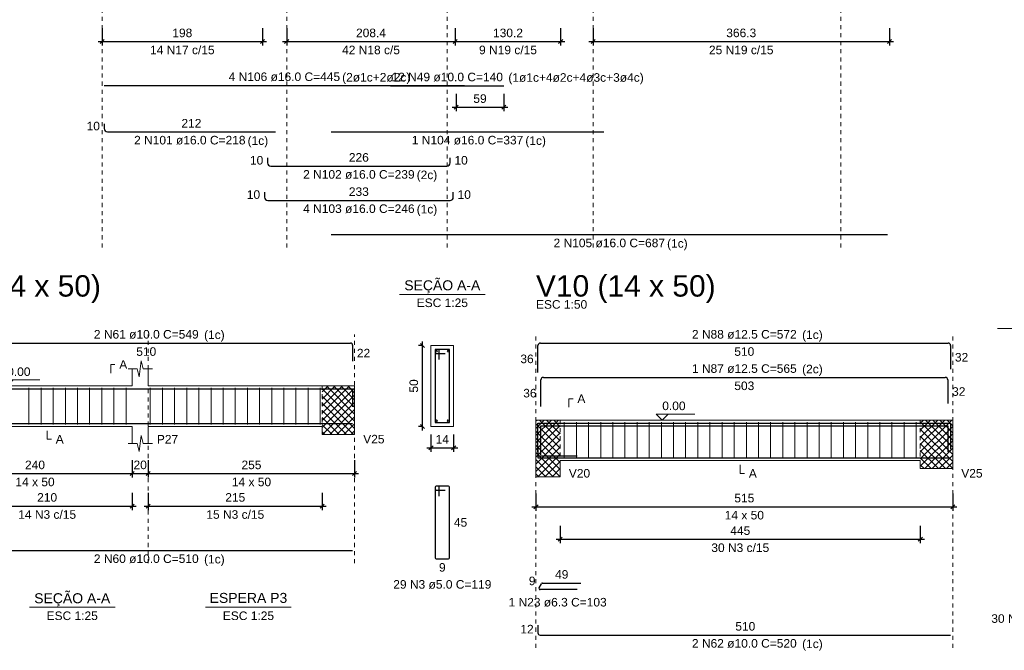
# Model space of a CAD drawing. Header units: millimetres. Extents: x 10 to 1250, y -62 to 528.
# Tile 857 of 909: x 871 to 895, y 98 to 113. Entities that reach past the tile are written whole.
import ezdxf

# ---------------------------------------------------------------- set-up
doc = ezdxf.new("R2010")
doc.units = ezdxf.units.MM
doc.header["$LTSCALE"] = 0.05
doc.linetypes.add('DOT', pattern=[6.35, 0, -6.35])
for name, color, linetype, lineweight in [('Descrição da armadura', 7, 'Continuous', 5), ('DT-Arm complementar', 5, 'Continuous', 5), ('DT-Barras na forma', 2, 'Continuous', 30), ('DT-Barras no corte', 5, 'Continuous', 5), ('DT-Barras rebatidas', 2, 'Continuous', 30), ('DT-Cotas', 9, 'Continuous', 5), ('DT-Forma', 5, 'Continuous', 5), ('DT-Hachura intersecção vigas', 9, 'Continuous', 5), ('DT-Pontilhado', 9, 'DOT', 5), ('DT-Textos', 7, 'Continuous', 5), ('DT-Título', 3, 'Continuous', 20), ('Textos armaduras', 7, 'Continuous', 5)]:
    doc.layers.add(name, color=color, linetype=linetype, lineweight=lineweight)
doc.styles.add('Arial', font='arial.ttf')
doc.styles.get("Standard").update_dxf_attribs({"font": 'arial.ttf'})
doc.dimstyles.new('UM_25.000000', dxfattribs={"dimtxt": 0.18, "dimasz": 0.1, "dimexe": 0.1, "dimexo": 0.2, "dimgap": 0, "dimtad": 1, "dimtih": 1, "dimtoh": 1, "dimdec": 1, "dimlfac": 25, "dimzin": 0, "dimdsep": 46, "dimtxsty": 'Standard', "dimcen": 0.09, "dimdle": 0.1, "dimadec": 1, "dimazin": 2, "dimtfac": 1, "dimtdec": 4, "dimtofl": 0, "dimtmove": 0, "dimatfit": 3, "dimfxl": 1, "dimtolj": 1, "dimarcsym": 0})
doc.dimstyles.new('UM_50.000000', dxfattribs={"dimtxt": 0.18, "dimasz": 0.1, "dimexe": 0.1, "dimexo": 0.2, "dimgap": 0.1, "dimtad": 1, "dimdec": 1, "dimlfac": 50, "dimzin": 0, "dimdsep": 46, "dimtxsty": 'Standard', "dimblk": 'OBLIQUE', "dimcen": 0.09, "dimdle": 0.1, "dimadec": 1, "dimazin": 2, "dimtfac": 1, "dimtdec": 1, "dimtofl": 0, "dimtmove": 0, "dimatfit": 3, "dimldrblk": 'OBLIQUE', "dimfxl": 1, "dimtolj": 1, "dimarcsym": 1})
pattern_1 = [(45, (770.54189, 49.59845), (-0.08838835, 0.08838835), []), (135, (770.54189, 49.59845), (-0.08838835, -0.08838835), [])]

# ---------------------------------------------------------------- blocks, each defined once
blk = doc.blocks.new('_Oblique')
at = {"color": 0, "linetype": 'ByBlock', "lineweight": -2}
blk.add_line((-0.5, -0.5), (0.5, 0.5), dxfattribs=at)
blk = doc.blocks.new('*D1150')
at = {"layer": 'Defpoints', "color": 0, "transparency": 16777216}
for p in [(868.751, 102.609), (873.551, 102.609), (873.551, 102.08)]:
    blk.add_point(p, dxfattribs=at)
at = {"layer": 'DT-Cotas', "color": 0, "lineweight": -2, "transparency": 16777216}
for p, q in [((868.751, 102.409), (868.751, 101.98)), ((873.551, 102.409), (873.551, 101.98)), ((868.651, 102.08), (873.651, 102.08))]:
    blk.add_line(p, q, dxfattribs=at)
at = {"layer": 'DT-Cotas', "color": 0, "lineweight": -2, "transparency": 16777216, "xscale": 0.1, "yscale": 0.1, "zscale": 0.1, "rotation": 180}
blk.add_blockref('_Oblique', (868.751, 102.08), dxfattribs=at)
at = {"layer": 'DT-Cotas', "color": 0, "lineweight": -2, "transparency": 16777216, "xscale": 0.1, "yscale": 0.1, "zscale": 0.1}
blk.add_blockref('_Oblique', (873.551, 102.08), dxfattribs=at)
at = {"layer": 'DT-Cotas', "transparency": 16777216, "insert": (871.151, 102.291), "char_height": 0.2118, "attachment_point": 5, "rotation": 0.0057, "style": 'Arial'}
blk.add_mtext('\\A1;240', dxfattribs=at)
blk = doc.blocks.new('*D1151')
at = {"layer": 'Defpoints', "color": 0, "transparency": 16777216}
for p in [(873.551, 102.609), (873.951, 102.609), (873.951, 102.08)]:
    blk.add_point(p, dxfattribs=at)
at = {"layer": 'DT-Cotas', "color": 0, "lineweight": -2, "transparency": 16777216}
for p, q in [((873.551, 102.409), (873.551, 101.98)), ((873.951, 102.409), (873.951, 101.98)), ((873.451, 102.08), (874.051, 102.08))]:
    blk.add_line(p, q, dxfattribs=at)
at = {"layer": 'DT-Cotas', "color": 0, "lineweight": -2, "transparency": 16777216, "xscale": 0.1, "yscale": 0.1, "zscale": 0.1, "rotation": 180}
blk.add_blockref('_Oblique', (873.551, 102.08), dxfattribs=at)
at = {"layer": 'DT-Cotas', "color": 0, "lineweight": -2, "transparency": 16777216, "xscale": 0.1, "yscale": 0.1, "zscale": 0.1}
blk.add_blockref('_Oblique', (873.951, 102.08), dxfattribs=at)
at = {"layer": 'DT-Cotas', "transparency": 16777216, "insert": (873.751, 102.291), "char_height": 0.2118, "attachment_point": 5, "rotation": 0.0057, "style": 'Arial'}
blk.add_mtext('\\A1;20', dxfattribs=at)
blk = doc.blocks.new('*D1152')
at = {"layer": 'Defpoints', "color": 0, "transparency": 16777216}
for p in [(873.951, 102.609), (879.051, 102.609), (879.051, 102.08)]:
    blk.add_point(p, dxfattribs=at)
at = {"layer": 'DT-Cotas', "color": 0, "lineweight": -2, "transparency": 16777216}
for p, q in [((873.951, 102.409), (873.951, 101.98)), ((879.051, 102.409), (879.051, 101.98)), ((873.851, 102.08), (879.151, 102.08))]:
    blk.add_line(p, q, dxfattribs=at)
at = {"layer": 'DT-Cotas', "color": 0, "lineweight": -2, "transparency": 16777216, "xscale": 0.1, "yscale": 0.1, "zscale": 0.1, "rotation": 180}
blk.add_blockref('_Oblique', (873.951, 102.08), dxfattribs=at)
at = {"layer": 'DT-Cotas', "color": 0, "lineweight": -2, "transparency": 16777216, "xscale": 0.1, "yscale": 0.1, "zscale": 0.1}
blk.add_blockref('_Oblique', (879.051, 102.08), dxfattribs=at)
at = {"layer": 'DT-Cotas', "transparency": 16777216, "insert": (876.501, 102.291), "char_height": 0.2118, "attachment_point": 5, "rotation": 0.0057, "style": 'Arial'}
blk.add_mtext('\\A1;255', dxfattribs=at)
blk = doc.blocks.new('*D1153')
at = {"layer": 'Defpoints', "color": 0, "transparency": 16777216}
for p in [(869.351, 101.804), (873.551, 101.804), (873.551, 101.275)]:
    blk.add_point(p, dxfattribs=at)
at = {"layer": 'DT-Cotas', "color": 0, "lineweight": -2, "transparency": 16777216}
for p, q in [((869.351, 101.604), (869.351, 101.175)), ((873.551, 101.604), (873.551, 101.175)), ((869.251, 101.275), (873.651, 101.275))]:
    blk.add_line(p, q, dxfattribs=at)
at = {"layer": 'DT-Cotas', "color": 0, "lineweight": -2, "transparency": 16777216, "xscale": 0.1, "yscale": 0.1, "zscale": 0.1, "rotation": 180}
blk.add_blockref('_Oblique', (869.351, 101.275), dxfattribs=at)
at = {"layer": 'DT-Cotas', "color": 0, "lineweight": -2, "transparency": 16777216, "xscale": 0.1, "yscale": 0.1, "zscale": 0.1}
blk.add_blockref('_Oblique', (873.551, 101.275), dxfattribs=at)
at = {"layer": 'DT-Cotas', "transparency": 16777216, "insert": (871.451, 101.487), "char_height": 0.2118, "attachment_point": 5, "rotation": 0.0057, "style": 'Arial'}
blk.add_mtext('\\A1;210', dxfattribs=at)
blk = doc.blocks.new('*D1154')
at = {"layer": 'Defpoints', "color": 0, "transparency": 16777216}
for p in [(873.951, 101.804), (878.251, 101.804), (878.251, 101.275)]:
    blk.add_point(p, dxfattribs=at)
at = {"layer": 'DT-Cotas', "color": 0, "lineweight": -2, "transparency": 16777216}
for p, q in [((873.951, 101.604), (873.951, 101.175)), ((878.251, 101.604), (878.251, 101.175)), ((873.851, 101.275), (878.351, 101.275))]:
    blk.add_line(p, q, dxfattribs=at)
at = {"layer": 'DT-Cotas', "color": 0, "lineweight": -2, "transparency": 16777216, "xscale": 0.1, "yscale": 0.1, "zscale": 0.1, "rotation": 180}
blk.add_blockref('_Oblique', (873.951, 101.275), dxfattribs=at)
at = {"layer": 'DT-Cotas', "color": 0, "lineweight": -2, "transparency": 16777216, "xscale": 0.1, "yscale": 0.1, "zscale": 0.1}
blk.add_blockref('_Oblique', (878.251, 101.275), dxfattribs=at)
at = {"layer": 'DT-Cotas', "transparency": 16777216, "insert": (876.101, 101.487), "char_height": 0.2118, "attachment_point": 5, "rotation": 0.0057, "style": 'Arial'}
blk.add_mtext('\\A1;215', dxfattribs=at)
blk = doc.blocks.new('*D1142')
at = {"layer": 'Defpoints', "color": 0, "transparency": 16777216}
for p in [(880.727, 105.244), (880.939, 105.244), (880.939, 103.244)]:
    blk.add_point(p, dxfattribs=at)
at = {"layer": 'DT-Cotas', "color": 0, "lineweight": -2, "transparency": 16777216}
for p, q in [((880.739, 105.244), (880.627, 105.244)), ((880.727, 103.144), (880.727, 105.344)), ((880.739, 103.244), (880.627, 103.244))]:
    blk.add_line(p, q, dxfattribs=at)
at = {"layer": 'DT-Cotas', "color": 0, "lineweight": -2, "transparency": 16777216, "xscale": 0.1, "yscale": 0.1, "zscale": 0.1}
for p, rotation in [((880.727, 105.244), 90), ((880.727, 103.244), 270)]:
    blk.add_blockref('_Oblique', p, dxfattribs=dict(at, rotation=rotation))
at = {"layer": 'DT-Cotas', "transparency": 16777216, "insert": (880.515, 104.244), "char_height": 0.2118, "attachment_point": 5, "rotation": 90, "style": 'Arial'}
blk.add_mtext('\\A1;50', dxfattribs=at)
blk = doc.blocks.new('*D1143')
at = {"layer": 'Defpoints', "color": 0, "transparency": 16777216}
for p in [(880.939, 103.244), (881.499, 103.244), (881.499, 102.715)]:
    blk.add_point(p, dxfattribs=at)
at = {"layer": 'DT-Cotas', "color": 0, "lineweight": -2, "transparency": 16777216}
for p, q in [((880.939, 103.044), (880.939, 102.615)), ((881.499, 103.044), (881.499, 102.615)), ((880.839, 102.715), (881.599, 102.715))]:
    blk.add_line(p, q, dxfattribs=at)
at = {"layer": 'DT-Cotas', "color": 0, "lineweight": -2, "transparency": 16777216, "xscale": 0.1, "yscale": 0.1, "zscale": 0.1, "rotation": 180}
blk.add_blockref('_Oblique', (880.939, 102.715), dxfattribs=at)
at = {"layer": 'DT-Cotas', "color": 0, "lineweight": -2, "transparency": 16777216, "xscale": 0.1, "yscale": 0.1, "zscale": 0.1}
blk.add_blockref('_Oblique', (881.499, 102.715), dxfattribs=at)
at = {"layer": 'DT-Cotas', "transparency": 16777216, "insert": (881.219, 102.927), "char_height": 0.2118, "attachment_point": 5, "rotation": 0.0057, "style": 'Arial'}
blk.add_mtext('\\A1;14', dxfattribs=at)
blk = doc.blocks.new('*D1144')
at = {"layer": 'Defpoints', "color": 0, "transparency": 16777216}
for p in [(883.534, 101.788), (893.834, 101.788), (893.834, 101.258)]:
    blk.add_point(p, dxfattribs=at)
at = {"layer": 'DT-Cotas', "color": 0, "lineweight": -2, "transparency": 16777216}
for p, q in [((883.534, 101.588), (883.534, 101.158)), ((893.834, 101.588), (893.834, 101.158)), ((883.434, 101.258), (893.934, 101.258))]:
    blk.add_line(p, q, dxfattribs=at)
at = {"layer": 'DT-Cotas', "color": 0, "lineweight": -2, "transparency": 16777216, "xscale": 0.1, "yscale": 0.1, "zscale": 0.1, "rotation": 180}
blk.add_blockref('_Oblique', (883.534, 101.258), dxfattribs=at)
at = {"layer": 'DT-Cotas', "color": 0, "lineweight": -2, "transparency": 16777216, "xscale": 0.1, "yscale": 0.1, "zscale": 0.1}
blk.add_blockref('_Oblique', (893.834, 101.258), dxfattribs=at)
at = {"layer": 'DT-Cotas', "transparency": 16777216, "insert": (888.684, 101.47), "char_height": 0.2118, "attachment_point": 5, "rotation": 0.0057, "style": 'Arial'}
blk.add_mtext('\\A1;515', dxfattribs=at)
blk = doc.blocks.new('*D1145')
at = {"layer": 'Defpoints', "color": 0, "transparency": 16777216}
for p in [(884.134, 100.983), (893.034, 100.983), (893.034, 100.454)]:
    blk.add_point(p, dxfattribs=at)
at = {"layer": 'DT-Cotas', "color": 0, "lineweight": -2, "transparency": 16777216}
for p, q in [((884.134, 100.783), (884.134, 100.354)), ((893.034, 100.783), (893.034, 100.354)), ((884.034, 100.454), (893.134, 100.454))]:
    blk.add_line(p, q, dxfattribs=at)
at = {"layer": 'DT-Cotas', "color": 0, "lineweight": -2, "transparency": 16777216, "xscale": 0.1, "yscale": 0.1, "zscale": 0.1, "rotation": 180}
blk.add_blockref('_Oblique', (884.134, 100.454), dxfattribs=at)
at = {"layer": 'DT-Cotas', "color": 0, "lineweight": -2, "transparency": 16777216, "xscale": 0.1, "yscale": 0.1, "zscale": 0.1}
blk.add_blockref('_Oblique', (893.034, 100.454), dxfattribs=at)
at = {"layer": 'DT-Cotas', "transparency": 16777216, "insert": (888.584, 100.665), "char_height": 0.2118, "attachment_point": 5, "rotation": 0.0057, "style": 'Arial'}
blk.add_mtext('\\A1;445', dxfattribs=at)
blk = doc.blocks.new('*D1320')
at = {"layer": 'Defpoints', "color": 0, "transparency": 16777216}
for p in [(872.812, 113.29), (876.772, 113.29), (876.772, 112.761)]:
    blk.add_point(p, dxfattribs=at)
at = {"layer": 'DT-Cotas', "color": 0, "lineweight": -2, "transparency": 16777216}
for p, q in [((872.812, 113.09), (872.812, 112.661)), ((876.772, 113.09), (876.772, 112.661)), ((872.712, 112.761), (876.872, 112.761))]:
    blk.add_line(p, q, dxfattribs=at)
at = {"layer": 'DT-Cotas', "color": 0, "lineweight": -2, "transparency": 16777216, "xscale": 0.1, "yscale": 0.1, "zscale": 0.1, "rotation": 180}
blk.add_blockref('_Oblique', (872.812, 112.761), dxfattribs=at)
at = {"layer": 'DT-Cotas', "color": 0, "lineweight": -2, "transparency": 16777216, "xscale": 0.1, "yscale": 0.1, "zscale": 0.1}
blk.add_blockref('_Oblique', (876.772, 112.761), dxfattribs=at)
at = {"layer": 'DT-Cotas', "transparency": 16777216, "insert": (874.792, 112.972), "char_height": 0.2118, "attachment_point": 5, "rotation": 0.0057, "style": 'Arial'}
blk.add_mtext('\\A1;198', dxfattribs=at)
blk = doc.blocks.new('*D1321')
at = {"layer": 'Defpoints', "color": 0, "transparency": 16777216}
for p in [(877.372, 113.29), (881.54, 113.29), (881.54, 112.761)]:
    blk.add_point(p, dxfattribs=at)
at = {"layer": 'DT-Cotas', "color": 0, "lineweight": -2, "transparency": 16777216}
for p, q in [((877.372, 113.09), (877.372, 112.661)), ((881.54, 113.09), (881.54, 112.661)), ((877.272, 112.761), (881.64, 112.761))]:
    blk.add_line(p, q, dxfattribs=at)
at = {"layer": 'DT-Cotas', "color": 0, "lineweight": -2, "transparency": 16777216, "xscale": 0.1, "yscale": 0.1, "zscale": 0.1, "rotation": 180}
blk.add_blockref('_Oblique', (877.372, 112.761), dxfattribs=at)
at = {"layer": 'DT-Cotas', "color": 0, "lineweight": -2, "transparency": 16777216, "xscale": 0.1, "yscale": 0.1, "zscale": 0.1}
blk.add_blockref('_Oblique', (881.54, 112.761), dxfattribs=at)
at = {"layer": 'DT-Cotas', "transparency": 16777216, "insert": (879.456, 112.972), "char_height": 0.2118, "attachment_point": 5, "rotation": 0.0057, "style": 'Arial'}
blk.add_mtext('\\A1;208.4', dxfattribs=at)
blk = doc.blocks.new('*D1326')
at = {"layer": 'Defpoints', "color": 0, "transparency": 16777216}
for p in [(881.54, 113.29), (884.144, 113.29), (884.144, 112.761)]:
    blk.add_point(p, dxfattribs=at)
at = {"layer": 'DT-Cotas', "color": 0, "lineweight": -2, "transparency": 16777216}
for p, q in [((881.54, 113.09), (881.54, 112.661)), ((884.144, 113.09), (884.144, 112.661)), ((881.44, 112.761), (884.244, 112.761))]:
    blk.add_line(p, q, dxfattribs=at)
at = {"layer": 'DT-Cotas', "color": 0, "lineweight": -2, "transparency": 16777216, "xscale": 0.1, "yscale": 0.1, "zscale": 0.1, "rotation": 180}
blk.add_blockref('_Oblique', (881.54, 112.761), dxfattribs=at)
at = {"layer": 'DT-Cotas', "color": 0, "lineweight": -2, "transparency": 16777216, "xscale": 0.1, "yscale": 0.1, "zscale": 0.1}
blk.add_blockref('_Oblique', (884.144, 112.761), dxfattribs=at)
at = {"layer": 'DT-Cotas', "transparency": 16777216, "insert": (882.842, 112.972), "char_height": 0.2118, "attachment_point": 5, "rotation": 0.0057, "style": 'Arial'}
blk.add_mtext('\\A1;130.2', dxfattribs=at)
blk = doc.blocks.new('*D1327')
at = {"layer": 'Defpoints', "color": 0, "transparency": 16777216}
for p in [(884.944, 113.29), (892.269, 113.29), (892.269, 112.761)]:
    blk.add_point(p, dxfattribs=at)
at = {"layer": 'DT-Cotas', "color": 0, "lineweight": -2, "transparency": 16777216}
for p, q in [((884.944, 113.09), (884.944, 112.661)), ((892.269, 113.09), (892.269, 112.661)), ((884.844, 112.761), (892.369, 112.761))]:
    blk.add_line(p, q, dxfattribs=at)
at = {"layer": 'DT-Cotas', "color": 0, "lineweight": -2, "transparency": 16777216, "xscale": 0.1, "yscale": 0.1, "zscale": 0.1, "rotation": 180}
blk.add_blockref('_Oblique', (884.944, 112.761), dxfattribs=at)
at = {"layer": 'DT-Cotas', "color": 0, "lineweight": -2, "transparency": 16777216, "xscale": 0.1, "yscale": 0.1, "zscale": 0.1}
blk.add_blockref('_Oblique', (892.269, 112.761), dxfattribs=at)
at = {"layer": 'DT-Cotas', "transparency": 16777216, "insert": (888.607, 112.972), "char_height": 0.2118, "attachment_point": 5, "rotation": 0.0057, "style": 'Arial'}
blk.add_mtext('\\A1;366.3', dxfattribs=at)
blk = doc.blocks.new('*D1328')
at = {"layer": 'Defpoints', "color": 0, "transparency": 16777216}
for p in [(881.56, 111.666), (882.74, 111.666), (882.74, 111.136)]:
    blk.add_point(p, dxfattribs=at)
at = {"layer": 'DT-Cotas', "color": 0, "lineweight": -2, "transparency": 16777216}
for p, q in [((881.56, 111.466), (881.56, 111.036)), ((882.74, 111.466), (882.74, 111.036)), ((881.46, 111.136), (882.84, 111.136))]:
    blk.add_line(p, q, dxfattribs=at)
at = {"layer": 'DT-Cotas', "color": 0, "lineweight": -2, "transparency": 16777216, "xscale": 0.1, "yscale": 0.1, "zscale": 0.1, "rotation": 180}
blk.add_blockref('_Oblique', (881.56, 111.136), dxfattribs=at)
at = {"layer": 'DT-Cotas', "color": 0, "lineweight": -2, "transparency": 16777216, "xscale": 0.1, "yscale": 0.1, "zscale": 0.1}
blk.add_blockref('_Oblique', (882.74, 111.136), dxfattribs=at)
at = {"layer": 'DT-Cotas', "transparency": 16777216, "insert": (882.15, 111.348), "char_height": 0.2118, "attachment_point": 5, "rotation": 0.0057, "style": 'Arial'}
blk.add_mtext('\\A1;59', dxfattribs=at)

msp = doc.modelspace()

# ---------------------------------------------------------------- hatches: boundary and pattern name
at = {"layer": 'DT-Hachura intersecção vigas', "linetype": 'Continuous'}
h = msp.add_hatch(dxfattribs=at)
h.set_pattern_fill('ANSI37', color=256, style=0)
h.set_pattern_definition(pattern_1)
h.paths.add_polyline_path([(879.0515, 103.0444), (879.0515, 103.2444), (879.0515, 104.2444), (878.2515, 104.2444), (878.2515, 103.2444), (878.2515, 103.0444), (879.0515, 103.0444)])
h = msp.add_hatch(dxfattribs=at)
h.set_pattern_fill('ANSI37', color=256, style=0)
h.set_pattern_definition(pattern_1)
h.paths.add_polyline_path([(884.1338, 101.9997), (884.1338, 102.3997), (884.1338, 103.3997), (883.5338, 103.3997), (883.5338, 102.3997), (883.5338, 101.9997), (884.1338, 101.9997)])
h = msp.add_hatch(dxfattribs=at)
h.set_pattern_fill('ANSI37', color=256, style=0)
h.set_pattern_definition(pattern_1)
h.paths.add_polyline_path([(893.8338, 102.1997), (893.8338, 102.3997), (893.8338, 103.3997), (893.0338, 103.3997), (893.0338, 102.3997), (893.0338, 102.1997), (893.8338, 102.1997)])

# ---------------------------------------------------------------- linework, layer by layer
at = {"layer": 'DT-Arm complementar'}
for p, q in [((871.0015, 103.2944), (871.0015, 104.1944)), ((871.3015, 103.2944), (871.3015, 104.1944)), ((871.6015, 103.2944), (871.6015, 104.1944)), ((871.9015, 103.2944), (871.9015, 104.1944)), ((872.2015, 103.2944), (872.2015, 104.1944)), ((872.5015, 103.2944), (872.5015, 104.1944)), ((872.8015, 103.2944), (872.8015, 104.1944)), ((873.1015, 103.2944), (873.1015, 104.1944)), ((873.4015, 103.2944), (873.4015, 104.1944)), ((874.0015, 103.2944), (874.0015, 104.1944)), ((874.3015, 103.2944), (874.3015, 104.1944)), ((874.6015, 103.2944), (874.6015, 104.1944)), ((874.9015, 103.2944), (874.9015, 104.1944)), ((875.2015, 103.2944), (875.2015, 104.1944)), ((875.5015, 103.2944), (875.5015, 104.1944)), ((875.8015, 103.2944), (875.8015, 104.1944)), ((876.1015, 103.2944), (876.1015, 104.1944)), ((876.4015, 103.2944), (876.4015, 104.1944)), ((876.7015, 103.2944), (876.7015, 104.1944)), ((877.0015, 103.2944), (877.0015, 104.1944)), ((877.3015, 103.2944), (877.3015, 104.1944)), ((877.6015, 103.2944), (877.6015, 104.1944)), ((877.9015, 103.2944), (877.9015, 104.1944)), ((878.2015, 103.2944), (878.2015, 104.1944)), ((884.2338, 102.4497), (884.2338, 103.3497)), ((884.5338, 102.4497), (884.5338, 103.3497)), ((884.8338, 102.4497), (884.8338, 103.3497)), ((885.1338, 102.4497), (885.1338, 103.3497)), ((885.4338, 102.4497), (885.4338, 103.3497)), ((885.7338, 102.4497), (885.7338, 103.3497)), ((886.0338, 102.4497), (886.0338, 103.3497)), ((886.3338, 102.4497), (886.3338, 103.3497)), ((886.6338, 102.4497), (886.6338, 103.3497)), ((886.9338, 102.4497), (886.9338, 103.3497)), ((887.2338, 102.4497), (887.2338, 103.3497)), ((887.5338, 102.4497), (887.5338, 103.3497)), ((887.8338, 102.4497), (887.8338, 103.3497)), ((888.1338, 102.4497), (888.1338, 103.3497)), ((888.4338, 102.4497), (888.4338, 103.3497)), ((888.7338, 102.4497), (888.7338, 103.3497)), ((889.0338, 102.4497), (889.0338, 103.3497)), ((889.3338, 102.4497), (889.3338, 103.3497)), ((889.6338, 102.4497), (889.6338, 103.3497)), ((889.9338, 102.4497), (889.9338, 103.3497)), ((890.2338, 102.4497), (890.2338, 103.3497)), ((890.5338, 102.4497), (890.5338, 103.3497)), ((890.8338, 102.4497), (890.8338, 103.3497)), ((891.1338, 102.4497), (891.1338, 103.3497)), ((891.4338, 102.4497), (891.4338, 103.3497)), ((891.7338, 102.4497), (891.7338, 103.3497)), ((892.0338, 102.4497), (892.0338, 103.3497)), ((892.3338, 102.4497), (892.3338, 103.3497)), ((892.6338, 102.4497), (892.6338, 103.3497)), ((892.9338, 102.4497), (892.9338, 103.3497))]:
    msp.add_line(p, q, dxfattribs=at)
at = {"layer": 'DT-Barras na forma'}
for p, q in [((881.1391, 105.1444), (881.0391, 105.1444)), ((881.0391, 105.1444), (881.0391, 103.3444)), ((881.3991, 105.1444), (881.0391, 105.1444)), ((881.0391, 105.1444), (881.0391, 105.0444)), ((881.1391, 104.8944), (881.1391, 105.1444)), ((881.3991, 103.3444), (881.3991, 105.1444)), ((881.0391, 105.0444), (881.2891, 105.0444)), ((881.0391, 103.3444), (881.3991, 103.3444)), ((883.5838, 102.5201), (884.5541, 102.5201))]:
    msp.add_line(p, q, dxfattribs=at)
for points in [[(868.8015, 103.7285), (868.8015, 104.1744), (879.0015, 104.1744), (879.0015, 103.7285)], [(868.8015, 103.3144), (879.0015, 103.3144)], [(883.5838, 102.603), (883.5838, 103.3272), (893.7838, 103.3272), (893.7838, 102.6823)], [(883.6544, 102.538), (883.6544, 103.2622), (893.7132, 103.2622), (893.7132, 102.6173)], [(883.5838, 102.7097), (883.5838, 102.4697), (893.7838, 102.4697)]]:
    msp.add_lwpolyline(points, dxfattribs=at)
at = {"layer": 'DT-Barras no corte'}
for centre in [(881.0791, 105.1044), (881.3591, 105.1044), (881.0791, 103.3844), (881.3591, 103.3844)]:
    msp.add_circle(centre, 0.02, dxfattribs=at)
at = {"layer": 'DT-Barras rebatidas'}
for p, q in [((872.8624, 111.6717), (881.7676, 111.6717)), ((879.9404, 111.6657), (882.7404, 111.6657)), ((872.8624, 110.7279), (872.8624, 110.6079)), ((872.9424, 110.5279), (877.0924, 110.5279)), ((878.473, 110.5279), (885.2118, 110.5279)), ((876.9, 109.8807), (876.9, 109.7607)), ((881.4128, 109.7607), (881.4128, 109.8807)), ((876.98, 109.6807), (881.3328, 109.6807)), ((876.8224, 109.0335), (876.8224, 108.9135)), ((881.4904, 108.9135), (881.4904, 109.0335)), ((876.9024, 108.8335), (881.4104, 108.8335)), ((878.473, 107.9863), (892.2194, 107.9863)), ((868.8515, 105.304), (878.9515, 105.304)), ((879.0015, 105.254), (879.0015, 104.8581)), ((883.5838, 104.5798), (883.5838, 105.2415)), ((883.6463, 105.304), (893.7213, 105.304)), ((893.7838, 105.2415), (893.7838, 104.6591)), ((883.7169, 104.4568), (893.6507, 104.4568)), ((883.6544, 103.7326), (883.6544, 104.3943)), ((893.7132, 104.3943), (893.7132, 103.8119)), ((881.0391, 101.7377), (881.0391, 99.9977)), ((881.0391, 101.7377), (881.0391, 101.6977)), ((881.1091, 101.7677), (881.0691, 101.7677)), ((881.3691, 101.7677), (881.0691, 101.7677)), ((881.1391, 101.5177), (881.1391, 101.7377)), ((881.3991, 99.9977), (881.3991, 101.7377)), ((881.0691, 101.6677), (881.2891, 101.6677)), ((868.8015, 100.1798), (879.0015, 100.1798)), ((881.0691, 99.9677), (881.3691, 99.9677)), ((883.6111, 99.2567), (883.6673, 99.354)), ((883.6946, 99.3698), (884.6467, 99.3698)), ((884.5541, 99.2094), (883.6383, 99.2094)), ((883.5838, 98.3263), (883.5838, 98.1363)), ((883.6338, 98.0863), (893.7838, 98.0863))]:
    msp.add_line(p, q, dxfattribs=at)
for centre, radius, start, end in [((872.9424, 110.6079), 0.08, 180, 270), ((876.98, 109.7607), 0.08, 180, 270), ((881.3328, 109.7607), 0.08, 270, 0), ((876.9024, 108.9135), 0.08, 180, 270), ((881.4104, 108.9135), 0.08, 270, 0), ((878.9515, 105.254), 0.05, 0, 90), ((883.6463, 105.2415), 0.0625, 90, 180), ((893.7213, 105.2415), 0.0625, 0, 90), ((883.7169, 104.3943), 0.0625, 90, 180), ((893.6507, 104.3943), 0.0625, 0, 90), ((881.0691, 101.7377), 0.03, 90, 180), ((881.0691, 101.7377), 0.03, 90, 180), ((881.1091, 101.7377), 0.03, 0, 90), ((881.3691, 101.7377), 0.03, 0, 90), ((881.0691, 101.6977), 0.03, 180, 270), ((881.0691, 99.9977), 0.03, 180, 270), ((881.3691, 99.9977), 0.03, 270, 0), ((883.6946, 99.3383), 0.0315, 90, 150), ((883.6383, 99.2409), 0.0315, 150, 270), ((883.6338, 98.1363), 0.05, 180, 270)]:
    msp.add_arc(centre, radius, start, end, dxfattribs=at)
at = {"layer": 'DT-Forma'}
for p, q in [((881.4991, 105.2444), (880.9391, 105.2444)), ((880.9391, 105.2444), (880.9391, 105.2444)), ((880.9391, 105.2444), (880.9391, 103.2444)), ((881.4991, 103.2444), (881.4991, 105.2444)), ((881.4991, 105.2444), (881.4991, 105.2444)), ((873.4515, 104.668), (873.6765, 104.668)), ((873.5515, 104.2444), (873.5515, 104.668)), ((873.6765, 104.668), (873.7265, 104.468)), ((873.7265, 104.468), (873.7765, 104.868)), ((873.7765, 104.868), (873.8265, 104.668)), ((873.8265, 104.668), (874.0515, 104.668)), ((873.9515, 104.668), (873.9515, 104.2444)), ((869.3515, 104.2444), (873.5515, 104.2444)), ((873.9515, 104.2444), (878.2515, 104.2444)), ((878.2515, 104.2444), (879.0515, 104.2444)), ((869.3515, 103.2444), (873.5515, 103.2444)), ((873.5515, 103.2444), (873.5515, 102.8208)), ((873.9515, 102.8208), (873.9515, 103.2444)), ((873.9515, 103.2444), (878.2515, 103.2444)), ((878.2515, 103.2444), (878.2515, 103.0444)), ((879.0515, 103.0444), (879.0515, 103.2444)), ((880.9391, 103.2444), (881.4991, 103.2444)), ((880.9391, 103.2444), (880.9391, 103.2444)), ((881.4991, 103.2444), (881.4991, 103.2444)), ((883.5338, 103.3997), (884.1338, 103.3997)), ((884.1338, 103.3997), (893.0338, 103.3997)), ((893.0338, 103.3997), (893.8338, 103.3997)), ((873.7265, 102.6208), (873.7765, 103.0208)), ((873.7765, 103.0208), (873.8265, 102.8208)), ((878.2515, 103.0444), (879.0515, 103.0444)), ((873.4515, 102.8208), (873.6765, 102.8208)), ((873.6765, 102.8208), (873.7265, 102.6208)), ((873.8265, 102.8208), (874.0515, 102.8208)), ((883.5338, 102.3997), (883.5338, 101.9997)), ((884.1338, 101.9997), (884.1338, 102.3997)), ((884.1338, 102.3997), (893.0338, 102.3997)), ((893.0338, 102.3997), (893.0338, 102.1997)), ((893.8338, 102.1997), (893.8338, 102.3997)), ((883.5338, 101.9997), (884.1338, 101.9997)), ((893.0338, 102.1997), (893.8338, 102.1997))]:
    msp.add_line(p, q, dxfattribs=at)
at = {"layer": 'DT-Forma', "linetype": 'Continuous'}
for p, q in [((879.0515, 104.2444), (879.0515, 103.2444)), ((883.5338, 102.3997), (883.5338, 103.3997)), ((893.8338, 103.3997), (893.8338, 102.3997))]:
    msp.add_line(p, q, dxfattribs=at)
at = {"layer": 'DT-Pontilhado', "ltscale": 0.2}
for p, q in [((872.8124, 107.6686), (872.8124, 124.8601)), ((877.3724, 107.6686), (877.3724, 124.8601)), ((881.3404, 107.6686), (881.3404, 124.8601)), ((884.9444, 107.6686), (884.9444, 124.8601)), ((891.0694, 107.6686), (891.0694, 124.8601)), ((873.9515, 99.8621), (873.9515, 105.5158)), ((879.0515, 99.8621), (879.0515, 105.5158)), ((883.5338, 97.7686), (883.5338, 105.5158)), ((893.8338, 97.7686), (893.8338, 105.5158)), ((878.2515, 104.2444), (878.2515, 103.2444)), ((884.1338, 103.3997), (884.1338, 102.3997)), ((893.0338, 103.3997), (893.0338, 102.3997))]:
    msp.add_line(p, q, dxfattribs=at)
at = {"layer": 'DT-Textos'}
for p, q in [((880.1601, 106.5093), (882.2781, 106.5093)), ((894.9424, 105.6646), (897.0604, 105.6646)), ((871.0116, 98.771), (873.1296, 98.771)), ((875.3683, 98.771), (877.4863, 98.771))]:
    msp.add_line(p, q, dxfattribs=at)
for points in [[(873.022, 104.5621), (873.022, 104.7739), (873.1279, 104.7739)], [(870.6115, 104.3927), (870.4632, 104.2444), (870.315, 104.3927), (871.2681, 104.3927)], [(884.3456, 103.7174), (884.3456, 103.9292), (884.4515, 103.9292)], [(886.8038, 103.548), (886.6555, 103.3997), (886.5073, 103.548), (887.4604, 103.548)], [(871.4515, 103.1385), (871.4515, 102.9267), (871.5574, 102.9267)], [(888.5838, 102.2938), (888.5838, 102.082), (888.6897, 102.082)]]:
    msp.add_lwpolyline(points, dxfattribs=at)

# ---------------------------------------------------------------- texts
at = {"layer": 'Descrição da armadura', "linetype": 'Continuous', "char_height": 0.2118, "attachment_point": 8, "line_spacing_factor": 0.798, "style": 'Arial'}
for s, insert, width in [('14 N17 c/15', (874.7924, 112.4429), 3.199294), ('42 N18 c/5', (879.4564, 112.4429), 2.869342), ('9 N19 c/15', (882.8424, 112.4429), 2.869342), ('25 N19 c/15', (888.6069, 112.4429), 3.199294), ('4 N106 ø16.0 C=445', (877.315, 111.7776), 5.524605), ('12 N49 ø10.0 C=140', (881.3404, 111.7716), 5.524605), ('2 N101 ø16.0 C=218', (874.9774, 110.2102), 5.524605), ('1 N104 ø16.0 C=337', (881.8424, 110.2102), 5.524605), ('2 N102 ø16.0 C=239', (879.1564, 109.363), 5.524605), ('4 N103 ø16.0 C=246', (879.1564, 108.5158), 5.524605), ('2 N105 ø16.0 C=687', (885.3462, 107.6686), 5.524605), ('2 N61 ø10.0 C=549', (873.9015, 105.4099), 5.194653), ('2 N88 ø12.5 C=572', (888.6838, 105.4099), 5.194653), ('1 N87 ø12.5 C=565', (888.6838, 104.5627), 5.194653), ('14 N3 c/15', (871.4515, 100.957), 2.869342), ('15 N3 c/15', (876.1015, 100.957), 2.869342), ('30 N3 c/15', (888.5838, 100.1359), 2.869342), ('2 N60 ø10.0 C=510', (873.9015, 99.8621), 5.194653), ('29 N3 ø5.0 C=119', (881.2191, 99.2264), 4.8647), ('1 N23 ø6.3 C=103', (884.0689, 98.7858), 4.8647), ('30 N3 ø5.0 C=119', (896.0014, 98.3817), 4.8647), ('2 N62 ø10.0 C=520', (888.6838, 97.7686), 5.194653)]:
    msp.add_mtext(s, dxfattribs=dict(at, insert=insert, width=width))
at = {"layer": 'DT-Textos', "line_spacing_factor": 0.798, "style": 'Arial'}
for s, insert, char_height, width, attachment_point in [('(2ø1c+2ø2c)', (878.7428, 111.7075), 0.2118, 3.824879, 7), ('(1ø1c+4ø2c+4ø3c+3ø4c)', (882.8508, 111.7015), 0.2118, 7.594677, 7), ('(1c)', (876.4058, 110.1405), 0.2118, 1.156382, 7), ('(1c)', (883.2708, 110.1405), 0.2118, 1.156382, 7), ('(2c)', (880.5848, 109.2935), 0.2118, 1.156382, 7), ('(1c)', (880.5848, 108.4455), 0.2118, 1.156382, 7), ('(1c)', (886.7738, 107.5985), 0.2118, 1.156382, 7), ('SEÇÃO A-A', (881.2189, 106.5334), 0.2471, 3.656684, 8), ('ESC 1:25', (881.2191, 106.1916), 0.2118, 2.874069, 8), ('ESC 1:50', (883.5338, 106.1512), 0.2118, 2.874069, 7), ('(1c)', (875.3299, 105.3404), 0.2118, 1.156382, 7), ('(1c)', (890.1119, 105.3404), 0.2118, 1.156382, 7), ('A', (873.2338, 104.668), 0.2118, 0.447864, 7), ('0.00', (870.4632, 104.488), 0.2118, 1.306872, 7), ('(2c)', (890.1119, 104.4924), 0.2118, 1.156382, 7), ('A', (884.5574, 103.8233), 0.2118, 0.447864, 7), ('0.00', (886.6555, 103.6433), 0.2118, 1.306872, 7), ('A', (871.6633, 102.8208), 0.2118, 0.447864, 7), ('P27', (874.1633, 102.8208), 0.2118, 1.194742, 7), ('V25', (879.2633, 102.8208), 0.2118, 1.194742, 7), ('V20', (884.3456, 101.9761), 0.2118, 1.194742, 7), ('A', (888.7956, 101.9761), 0.2118, 0.447864, 7), ('V25', (894.0456, 101.9761), 0.2118, 1.194742, 7), ('14 x 50', (871.1515, 101.7618), 0.2118, 2.202601, 8), ('14 x 50', (876.5015, 101.7618), 0.2118, 2.202601, 8), ('14 x 50', (888.6838, 100.9407), 0.2118, 2.202601, 8), ('(1c)', (875.3299, 99.7924), 0.2118, 1.156382, 7), ('SEÇÃO A-A', (872.0709, 98.7958), 0.2471, 3.656684, 8), ('ESPERA P3', (876.4273, 98.8769), 0.2471, 3.732093, 8), ('ESC 1:25', (872.0706, 98.4533), 0.2118, 2.874069, 8), ('ESC 1:25', (876.4273, 98.4533), 0.2118, 2.874069, 8), ('(1c)', (890.1119, 97.6984), 0.2118, 1.156382, 7)]:
    msp.add_mtext(s, dxfattribs=dict(at, insert=insert, char_height=char_height, width=width, attachment_point=attachment_point))
at = {"layer": 'DT-Título', "char_height": 0.5295, "attachment_point": 7, "line_spacing_factor": 0.798, "style": 'Arial'}
for s, insert, width in [('V9 (14 x 50)', (868.7519, 106.2944), 8.534558), ('V10 (14 x 50)', (883.5339, 106.2944), 9.405915)]:
    msp.add_mtext(s, dxfattribs=dict(at, insert=insert, width=width))
at = {"layer": 'Textos armaduras', "linetype": 'Continuous', "char_height": 0.2118, "attachment_point": 7, "line_spacing_factor": 0.798, "style": 'Arial'}
for s, insert, width in [('10', (872.4265, 110.562), 0.659905), ('212', (874.7699, 110.6338), 0.989858), ('226', (878.9089, 109.7866), 0.989858), ('10', (876.4641, 109.7148), 0.659905), ('10', (881.5187, 109.7148), 0.659905), ('10', (876.3865, 108.8676), 0.659905), ('233', (878.9089, 108.9394), 0.989858), ('10', (881.5963, 108.8676), 0.659905), ('510', (873.654, 104.9863), 0.989858), ('22', (879.1074, 104.9502), 0.659905), ('510', (888.4363, 104.9863), 0.989858), ('36', (883.1479, 104.8048), 0.659905), ('32', (893.8897, 104.8444), 0.659905), ('503', (888.4363, 104.1391), 0.989858), ('36', (883.2185, 103.9576), 0.659905), ('32', (893.8191, 103.9972), 0.659905), ('45', (881.505, 100.7618), 0.659905), ('9', (881.1366, 99.65), 0.329953), ('9', (883.3572, 99.3146), 0.329953), ('49', (884.0056, 99.4757), 0.659905), ('12', (883.1479, 98.1254), 0.659905), ('510', (888.4613, 98.1922), 0.989858)]:
    msp.add_mtext(s, dxfattribs=dict(at, insert=insert, width=width))

# ---------------------------------------------------------------- dimensions: what is measured, and where the dimension line sits
at = {"layer": 'DT-Cotas'}
for base, p1, p2, dimstyle, override, picture, middle, turn in [((876.7724, 112.7606), (872.8124, 113.2901), (876.7724, 113.2901), 'UM_50.000000', {"dimtxt": 0.2118, "dimasz": 0.1, "dimexe": 0.1, "dimexo": 0.2, "dimtad": 1, "dimtih": 0, "dimtoh": 0, "dimdec": 1, "dimlfac": 50, "dimzin": 8, "dimtxsty": 'Arial', "dimblk": 'Oblique', "dimblk1": 'Oblique', "dimblk2": 'Oblique', "dimsah": 1, "dimdle": 0.1, "dimse1": 0, "dimse2": 0, "dimclrt": 256, "dimadec": 1, "dimazin": 3, "dimtmove": 2, "dimldrblk": 'Oblique'}, '*D1320', (874.7924, 112.9724), 0.00573), ((881.5404, 112.7606), (877.3724, 113.2901), (881.5404, 113.2901), 'UM_50.000000', {"dimtxt": 0.2118, "dimasz": 0.1, "dimexe": 0.1, "dimexo": 0.2, "dimtad": 1, "dimtih": 0, "dimtoh": 0, "dimdec": 1, "dimlfac": 50, "dimzin": 8, "dimtxsty": 'Arial', "dimblk": 'Oblique', "dimblk1": 'Oblique', "dimblk2": 'Oblique', "dimsah": 1, "dimdle": 0.1, "dimse1": 0, "dimse2": 0, "dimclrt": 256, "dimadec": 1, "dimazin": 3, "dimtmove": 2, "dimldrblk": 'Oblique'}, '*D1321', (879.4564, 112.9724), 0.00573), ((884.1444, 112.7606), (881.5404, 113.2901), (884.1444, 113.2901), 'UM_50.000000', {"dimtxt": 0.2118, "dimasz": 0.1, "dimexe": 0.1, "dimexo": 0.2, "dimtad": 1, "dimtih": 0, "dimtoh": 0, "dimdec": 1, "dimlfac": 50, "dimzin": 8, "dimtxsty": 'Arial', "dimblk": 'Oblique', "dimblk1": 'Oblique', "dimblk2": 'Oblique', "dimsah": 1, "dimdle": 0.1, "dimse1": 0, "dimse2": 0, "dimclrt": 256, "dimadec": 1, "dimazin": 3, "dimtmove": 2, "dimldrblk": 'Oblique'}, '*D1326', (882.8424, 112.9724), 0.00573), ((892.2693920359, 112.7605693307), (884.9443920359, 113.2900693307), (892.2693920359, 113.2900693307), 'UM_50.000000', {"dimtxt": 0.2118, "dimasz": 0.1, "dimexe": 0.1, "dimexo": 0.2, "dimtad": 1, "dimtih": 0, "dimtoh": 0, "dimdec": 1, "dimlfac": 50, "dimzin": 8, "dimtxsty": 'Arial', "dimblk": 'Oblique', "dimblk1": 'Oblique', "dimblk2": 'Oblique', "dimsah": 1, "dimdle": 0.1, "dimse1": 0, "dimse2": 0, "dimclrt": 256, "dimadec": 1, "dimazin": 3, "dimtmove": 2, "dimldrblk": 'Oblique'}, '*D1327', (888.6068920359, 112.9723693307), 0.005729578), ((882.7404, 111.1362), (881.5604, 111.6657), (882.7404, 111.6657), 'UM_50.000000', {"dimtxt": 0.2118, "dimasz": 0.1, "dimexe": 0.1, "dimexo": 0.2, "dimtad": 1, "dimtih": 0, "dimtoh": 0, "dimdec": 1, "dimlfac": 50, "dimzin": 8, "dimtxsty": 'Arial', "dimblk": 'Oblique', "dimblk1": 'Oblique', "dimblk2": 'Oblique', "dimsah": 1, "dimdle": 0.1, "dimse1": 0, "dimse2": 0, "dimclrt": 256, "dimadec": 1, "dimazin": 3, "dimtmove": 2, "dimldrblk": 'Oblique'}, '*D1328', (882.1504, 111.348), 0.00573), ((881.4991, 102.7149), (880.9391, 103.2444), (881.4991, 103.2444), 'UM_25.000000', {"dimtxt": 0.2118, "dimasz": 0.1, "dimexe": 0.1, "dimexo": 0.2, "dimtad": 1, "dimtih": 0, "dimtoh": 0, "dimdec": 1, "dimlfac": 25, "dimzin": 8, "dimtxsty": 'Arial', "dimblk": 'Oblique', "dimblk1": 'Oblique', "dimblk2": 'Oblique', "dimsah": 1, "dimdle": 0.1, "dimse1": 0, "dimse2": 0, "dimclrt": 256, "dimadec": 1, "dimazin": 3, "dimtmove": 2, "dimldrblk": 'Oblique'}, '*D1143', (881.2191, 102.9267), 0.00573), ((873.5515, 102.0795), (868.7515, 102.609), (873.5515, 102.609), 'UM_50.000000', {"dimtxt": 0.2118, "dimasz": 0.1, "dimexe": 0.1, "dimexo": 0.2, "dimtad": 1, "dimtih": 0, "dimtoh": 0, "dimdec": 1, "dimlfac": 50, "dimzin": 8, "dimtxsty": 'Arial', "dimblk": 'Oblique', "dimblk1": 'Oblique', "dimblk2": 'Oblique', "dimsah": 1, "dimdle": 0.1, "dimse1": 0, "dimse2": 0, "dimclrt": 256, "dimadec": 1, "dimazin": 3, "dimtmove": 2, "dimldrblk": 'Oblique'}, '*D1150', (871.1515, 102.2913), 0.00573), ((873.9515, 102.0795), (873.5515, 102.609), (873.9515, 102.609), 'UM_50.000000', {"dimtxt": 0.2118, "dimasz": 0.1, "dimexe": 0.1, "dimexo": 0.2, "dimtad": 1, "dimtih": 0, "dimtoh": 0, "dimdec": 1, "dimlfac": 50, "dimzin": 8, "dimtxsty": 'Arial', "dimblk": 'Oblique', "dimblk1": 'Oblique', "dimblk2": 'Oblique', "dimsah": 1, "dimdle": 0.1, "dimse1": 0, "dimse2": 0, "dimclrt": 256, "dimadec": 1, "dimazin": 3, "dimtmove": 2, "dimldrblk": 'Oblique'}, '*D1151', (873.7515, 102.2913), 0.00573), ((879.0515, 102.0795), (873.9515, 102.609), (879.0515, 102.609), 'UM_50.000000', {"dimtxt": 0.2118, "dimasz": 0.1, "dimexe": 0.1, "dimexo": 0.2, "dimtad": 1, "dimtih": 0, "dimtoh": 0, "dimdec": 1, "dimlfac": 50, "dimzin": 8, "dimtxsty": 'Arial', "dimblk": 'Oblique', "dimblk1": 'Oblique', "dimblk2": 'Oblique', "dimsah": 1, "dimdle": 0.1, "dimse1": 0, "dimse2": 0, "dimclrt": 256, "dimadec": 1, "dimazin": 3, "dimtmove": 2, "dimldrblk": 'Oblique'}, '*D1152', (876.5015, 102.2913), 0.00573), ((873.5515, 101.2747), (869.3515, 101.8042), (873.5515, 101.8042), 'UM_50.000000', {"dimtxt": 0.2118, "dimasz": 0.1, "dimexe": 0.1, "dimexo": 0.2, "dimtad": 1, "dimtih": 0, "dimtoh": 0, "dimdec": 1, "dimlfac": 50, "dimzin": 8, "dimtxsty": 'Arial', "dimblk": 'Oblique', "dimblk1": 'Oblique', "dimblk2": 'Oblique', "dimsah": 1, "dimdle": 0.1, "dimse1": 0, "dimse2": 0, "dimclrt": 256, "dimadec": 1, "dimazin": 3, "dimtmove": 2, "dimldrblk": 'Oblique'}, '*D1153', (871.4515, 101.4865), 0.00573), ((878.2515, 101.2747), (873.9515, 101.8042), (878.2515, 101.8042), 'UM_50.000000', {"dimtxt": 0.2118, "dimasz": 0.1, "dimexe": 0.1, "dimexo": 0.2, "dimtad": 1, "dimtih": 0, "dimtoh": 0, "dimdec": 1, "dimlfac": 50, "dimzin": 8, "dimtxsty": 'Arial', "dimblk": 'Oblique', "dimblk1": 'Oblique', "dimblk2": 'Oblique', "dimsah": 1, "dimdle": 0.1, "dimse1": 0, "dimse2": 0, "dimclrt": 256, "dimadec": 1, "dimazin": 3, "dimtmove": 2, "dimldrblk": 'Oblique'}, '*D1154', (876.1015, 101.4865), 0.00573), ((893.8338, 101.2584), (883.5338, 101.7879), (893.8338, 101.7879), 'UM_50.000000', {"dimtxt": 0.2118, "dimasz": 0.1, "dimexe": 0.1, "dimexo": 0.2, "dimtad": 1, "dimtih": 0, "dimtoh": 0, "dimdec": 1, "dimlfac": 50, "dimzin": 8, "dimtxsty": 'Arial', "dimblk": 'Oblique', "dimblk1": 'Oblique', "dimblk2": 'Oblique', "dimsah": 1, "dimdle": 0.1, "dimse1": 0, "dimse2": 0, "dimclrt": 256, "dimadec": 1, "dimazin": 3, "dimtmove": 2, "dimldrblk": 'Oblique'}, '*D1144', (888.6838, 101.4702), 0.00573), ((893.0338, 100.4536), (884.1338, 100.9831), (893.0338, 100.9831), 'UM_50.000000', {"dimtxt": 0.2118, "dimasz": 0.1, "dimexe": 0.1, "dimexo": 0.2, "dimtad": 1, "dimtih": 0, "dimtoh": 0, "dimdec": 1, "dimlfac": 50, "dimzin": 8, "dimtxsty": 'Arial', "dimblk": 'Oblique', "dimblk1": 'Oblique', "dimblk2": 'Oblique', "dimsah": 1, "dimdle": 0.1, "dimse1": 0, "dimse2": 0, "dimclrt": 256, "dimadec": 1, "dimazin": 3, "dimtmove": 2, "dimldrblk": 'Oblique'}, '*D1145', (888.5838, 100.6654), 0.00573)]:
    dim = msp.add_linear_dim(base=base, p1=p1, p2=p2, dimstyle=dimstyle, override=override, dxfattribs=at)
    dim.commit()
    dim.dimension.update_dxf_attribs({"geometry": picture, "text_midpoint": middle, "dimtype": 160, "text_rotation": turn})
dim = msp.add_linear_dim(base=(880.7273, 105.2444), p1=(880.9391, 103.2444), p2=(880.9391, 105.2444), angle=90, dimstyle='UM_25.000000', override={"dimtxt": 0.2118, "dimasz": 0.1, "dimexe": 0.1, "dimexo": 0.2, "dimtad": 1, "dimtih": 0, "dimtoh": 0, "dimdec": 1, "dimlfac": 25, "dimzin": 8, "dimtxsty": 'Arial', "dimblk": 'Oblique', "dimblk1": 'Oblique', "dimblk2": 'Oblique', "dimsah": 1, "dimdle": 0.1, "dimse1": 0, "dimse2": 0, "dimclrt": 256, "dimadec": 1, "dimazin": 3, "dimtmove": 2, "dimldrblk": 'Oblique'}, dxfattribs=at)
dim.commit()
dim.dimension.update_dxf_attribs({"geometry": '*D1142', "text_midpoint": (880.5155, 104.2444), "dimtype": 160, "text_rotation": 90})

doc.saveas('drawing.dxf')
